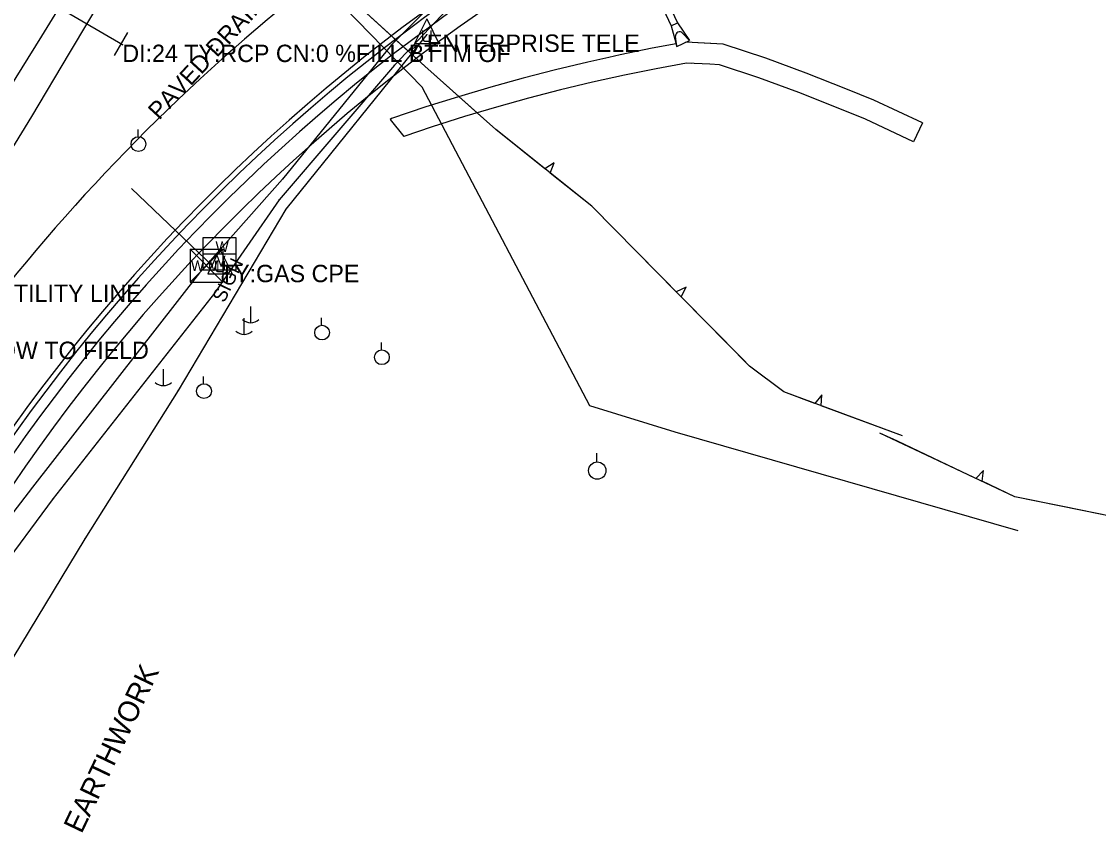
# Model space of a CAD drawing. Extents: x 978516 to 993312, y 1836504 to 1846212.
# Drawn here: x 981512.6 to 981822.7, y 1841452.3 to 1841685.9 of the extents above; entities that cross this region are included whole.
import ezdxf

# ---------------------------------------------------------------- set-up
doc = ezdxf.new("R2010")
doc.units = 0
for name, color, linetype in [('R_CONCRETE', 7, 'Continuous'), ('R_Drainage', 7, 'Continuous'), ('R_MOT Stage 1 Widening', 7, 'Continuous'), ('R_Proposed Road', 7, 'Continuous'), ('S_DRG_PT_SYM', 7, 'Continuous'), ('S_EDGE_PAVEMENT', 7, 'Continuous'), ('S_ELECTRIC_UTILITIES_ANNOT', 7, 'Continuous'), ('S_FIBER_OPTIC_CABLE', 7, 'Continuous'), ('S_GAS_UTILITIES', 7, 'Continuous'), ('S_HEADWALL', 7, 'Continuous'), ('S_MISC_BOUNDARY', 7, 'Continuous'), ('S_MISC_BOUNDARY_ANNOT', 7, 'Continuous'), ('S_PAVEMENT_CROWN', 7, 'Continuous'), ('S_SIDE_DRAIN', 7, 'Continuous'), ('S_SIDE_DRAIN_ANNOT', 7, 'Continuous'), ('S_SIGN', 7, 'Continuous'), ('S_SIGN_ANNOT', 7, 'Continuous'), ('S_SURVEY_TEXT_ANNOT', 7, 'Continuous'), ('S_TREE', 7, 'Continuous'), ('S_UNDERGROUND_CABLE', 7, 'Continuous'), ('S_UTILITY_POLE', 7, 'Continuous'), ('S_UTILITY_POLE_ANNOT', 7, 'Continuous'), ('S_UTL_PT_SYM', 7, 'Continuous'), ('S_WATER_UTILITIES', 7, 'Continuous')]:
    doc.layers.add(name, color=color, linetype=linetype)

msp = doc.modelspace()

# ---------------------------------------------------------------- linework, layer by layer
at = {"layer": 'R_CONCRETE'}
for p, q in [((981618.77, 1841657.67), (981622.68, 1841652.85)), ((981772.07, 1841656.75), (981769.53, 1841651.31))]:
    msp.add_line(p, q, dxfattribs=at)
for points in [[(981772.07, 1841656.75), (981758.05, 1841663.27), (981749.99, 1841666.54), (981738.61, 1841671.05), (981726.96, 1841675.32), (981714.72, 1841679.44), (981703.97, 1841679.96)], [(981772.07, 1841656.75), (981758.05, 1841663.27), (981749.99, 1841666.54), (981738.61, 1841671.05), (981726.96, 1841675.32), (981714.72, 1841679.44), (981707.36, 1841679.8)], [(981681.76, 1841675.6), (981675.72, 1841674.26), (981666.43, 1841672.03), (981657.12, 1841669.63), (981647.78, 1841667.04), (981638.43, 1841664.27), (981629.06, 1841661.31), (981619.13, 1841657.99), (981618.77, 1841657.67)], [(981705.69, 1841673.87), (981704.14, 1841673.94), (981695.36, 1841672.31), (981686.23, 1841670.45), (981677.07, 1841668.42), (981667.88, 1841666.21), (981658.67, 1841663.83), (981649.44, 1841661.27), (981640.19, 1841658.53), (981630.92, 1841655.61), (981622.68, 1841652.85)], [(981710.79, 1841673.62), (981704.14, 1841673.94), (981695.36, 1841672.31), (981686.23, 1841670.45), (981677.07, 1841668.42), (981667.88, 1841666.21), (981658.67, 1841663.83), (981649.44, 1841661.27), (981640.19, 1841658.53), (981630.92, 1841655.61), (981622.68, 1841652.85)], [(981769.53, 1841651.31), (981755.66, 1841657.77), (981747.76, 1841660.97), (981736.47, 1841665.45), (981724.97, 1841669.66), (981713.59, 1841673.49), (981710.79, 1841673.62)]]:
    msp.add_lwpolyline(points, dxfattribs=at)
at = {"layer": 'R_Drainage'}
for p, q in [((981648.95, 1841793.46), (981699.67, 1841684.71)), ((981650.76, 1841794.3), (981701.48, 1841685.55)), ((981699.67, 1841684.71), (981701.48, 1841685.55)), ((981699.67, 1841684.71), (981701.48, 1841685.55)), ((981699.67, 1841684.71), (981701.35, 1841678.74)), ((981701.48, 1841685.55), (981704.98, 1841680.43)), ((981701.35, 1841678.74), (981700.97, 1841681.65)), ((981701.35, 1841678.74), (981704.98, 1841680.43)), ((981704.98, 1841680.43), (981702.98, 1841682.59))]:
    msp.add_line(p, q, dxfattribs=at)
msp.add_lwpolyline([(981701.14, 1841679.49), (981694.21, 1841678.2), (981684.98, 1841676.32), (981681.76, 1841675.6)], dxfattribs=at)
msp.add_arc((981702.13, 1841681.81), 1.17, 42.5332, 187.4733, dxfattribs=at)
at = {"layer": 'R_MOT Stage 1 Widening'}
msp.add_arc((981939.67, 1841262.61), 553.67, 123.8367, 152.2175, dxfattribs=at)
at = {"layer": 'R_Proposed Road'}
for radius in [527.67, 526.17, 523.17, 518.17]:
    msp.add_arc((981939.67, 1841262.61), radius, 103.2783, 152.2175, dxfattribs=at)
at = {"layer": 'S_DRG_PT_SYM'}
msp.add_lwpolyline([(981541.67, 1841679.25), (981541.67, 1841679.3), (981541.67, 1841679.25), (981541.62, 1841679.25), (981541.67, 1841679.25), (981541.67, 1841679.2), (981541.67, 1841679.25), (981541.72, 1841679.25)], dxfattribs=at)
at = {"layer": 'S_EDGE_PAVEMENT'}
msp.add_lwpolyline([(981503.2, 1841638.52), (981515.58, 1841658.52), (981526.44, 1841676.8), (981537.31, 1841695.08)], dxfattribs=at)
at = {"layer": 'S_FIBER_OPTIC_CABLE'}
for p, q in [((981629.35, 1841682.18), (981588.74, 1841631.84)), ((981588.74, 1841631.84), (981557.74, 1841579.69)), ((981557.74, 1841579.69), (981530.88, 1841536.92)), ((981530.88, 1841536.92), (981489.76, 1841469.15))]:
    msp.add_line(p, q, dxfattribs=at)
at = {"layer": 'S_GAS_UTILITIES'}
for p, q in [((981676.55, 1841733.43), (981620.07, 1841673.36)), ((981620.07, 1841673.36), (981586.79, 1841634.57)), ((981586.79, 1841634.57), (981568.22, 1841607.68)), ((981568.22, 1841607.68), (981521.76, 1841548.57)), ((981521.76, 1841548.57), (981481.74, 1841494.4))]:
    msp.add_line(p, q, dxfattribs=at)
at = {"layer": 'S_HEADWALL'}
msp.add_lwpolyline([(981543.11, 1841682.79), (981539.33, 1841676.14)], dxfattribs=at)
at = {"layer": 'S_MISC_BOUNDARY'}
msp.add_lwpolyline([(981799.59, 1841539.23), (981700.88, 1841567.65), (981676.25, 1841575.26), (981627.98, 1841667), (981598.11, 1841697.76), (981555.46, 1841726.29)], dxfattribs=at)
at = {"layer": 'S_PAVEMENT_CROWN'}
msp.add_lwpolyline([(981507.15, 1841663.48), (981518.44, 1841681.75), (981529.73, 1841700.01)], dxfattribs=at)
at = {"layer": 'S_SIDE_DRAIN'}
msp.add_line((981541.67, 1841679.25), (981504.41, 1841701), dxfattribs=at)
at = {"layer": 'S_SIGN'}
msp.add_lwpolyline([(981567.74, 1841615.42), (981544.28, 1841637.84)], dxfattribs=at)
at = {"layer": 'S_TREE'}
for p, q in [((981626.76, 1841678.94), (981623.98, 1841677.41)), ((981625.43, 1841676.09), (981626.76, 1841678.94)), ((981666, 1841645.21), (981663.33, 1841643.5)), ((981664.87, 1841642.28), (981666, 1841645.21)), ((981704.03, 1841609.42), (981701.18, 1841608.04)), ((981702.56, 1841606.64), (981704.03, 1841609.42)), ((981743.09, 1841578.39), (981741.09, 1841575.94)), ((981742.93, 1841575.25), (981743.09, 1841578.39)), ((981789.65, 1841556.61), (981787.46, 1841554.34)), ((981789.23, 1841553.5), (981789.65, 1841556.61))]:
    msp.add_line(p, q, dxfattribs=at)
for points in [[(981766.36, 1841566.54), (981732.16, 1841579.25), (981722.29, 1841586.64), (981676.84, 1841632.71), (981649.18, 1841654.81), (981628.75, 1841673.06), (981604.57, 1841695.11), (981584.43, 1841716.37), (981580.14, 1841728.92), (981583.94, 1841748.19), (981610.45, 1841801.62), (981650.25, 1841876.7), (981705.73, 1841965.97)], [(981909.55, 1841866.58), (981894.19, 1841842.24), (981894.7, 1841828.39), (981892.58, 1841806.83), (981885.25, 1841790.23), (981874.54, 1841775.92), (981871.84, 1841757.3), (981867.52, 1841738.02), (981860.15, 1841713.06), (981851.81, 1841678.18), (981849.99, 1841661.97), (981852.78, 1841625.7), (981858.9, 1841604.57), (981851.25, 1841587.82), (981842.14, 1841558.03), (981830.35, 1841542.61), (981798.63, 1841549.06), (981759.81, 1841567.4)], [(981623.98, 1841677.41), (981605.51, 1841694.25)], [(981644.04, 1841659.4), (981628.75, 1841673.06), (981625.43, 1841676.09)], [(981663.33, 1841643.5), (981649.18, 1841654.81), (981644.04, 1841659.4)], [(981683.63, 1841625.82), (981676.84, 1841632.71), (981664.87, 1841642.28)], [(981701.18, 1841608.04), (981683.63, 1841625.82)], [(981720.11, 1841588.85), (981702.56, 1841606.64)], [(981741.09, 1841575.94), (981732.16, 1841579.25), (981722.29, 1841586.64), (981720.11, 1841588.85)], [(981766.36, 1841566.54), (981742.93, 1841575.25)], [(981764.87, 1841565.01), (981759.81, 1841567.4)], [(981787.46, 1841554.34), (981764.87, 1841565.01)], [(981812.92, 1841546.15), (981798.63, 1841549.06), (981789.23, 1841553.5)], [(981834.69, 1841548.29), (981830.35, 1841542.61), (981812.92, 1841546.15)]]:
    msp.add_lwpolyline(points, dxfattribs=at)
at = {"layer": 'S_UNDERGROUND_CABLE'}
for p, q in [((981629.35, 1841686.72), (981625.83, 1841679.63)), ((981629.35, 1841686.72), (981632.84, 1841679.63)), ((981628.15, 1841680.87), (981628.15, 1841683.31)), ((981630.51, 1841683.31), (981630.51, 1841680.87)), ((981628.77, 1841680.21), (981628.15, 1841680.87)), ((981629.97, 1841680.21), (981628.77, 1841680.21)), ((981630.51, 1841680.87), (981629.97, 1841680.21)), ((981625.83, 1841679.63), (981632.84, 1841679.63)), ((981569.78, 1841620.37), (981566.25, 1841613.28)), ((981569.78, 1841620.37), (981573.26, 1841613.28)), ((981568.58, 1841614.52), (981568.58, 1841616.96)), ((981570.94, 1841616.96), (981570.94, 1841614.52)), ((981566.25, 1841613.28), (981573.26, 1841613.28)), ((981569.2, 1841613.86), (981568.58, 1841614.52)), ((981570.4, 1841613.86), (981569.2, 1841613.86)), ((981570.94, 1841614.52), (981570.4, 1841613.86))]:
    msp.add_line(p, q, dxfattribs=at)
at = {"layer": 'S_UTILITY_POLE'}
for p, q in [((981546.18, 1841652.75), (981546.18, 1841654.86)), ((981578.55, 1841603.86), (981578.55, 1841599.13)), ((981576.67, 1841600.49), (981576.67, 1841595.76)), ((981599.06, 1841598.46), (981599.06, 1841600.57)), ((981616.28, 1841591.36), (981616.28, 1841593.47)), ((981553.41, 1841585.76), (981553.41, 1841581.04)), ((981565.05, 1841581.6), (981565.05, 1841583.71)), ((981678.26, 1841559.09), (981678.26, 1841561.57))]:
    msp.add_line(p, q, dxfattribs=at)
for centre, radius in [((981546.31, 1841650.61), 2.13), ((981599.18, 1841596.32), 2.13), ((981616.4, 1841589.22), 2.13), ((981565.17, 1841579.46), 2.13), ((981678.41, 1841556.57), 2.5)]:
    msp.add_circle(centre, radius, dxfattribs=at)
for centre in [(981578.62, 1841602.56), (981576.73, 1841599.19), (981553.47, 1841584.46)]:
    msp.add_arc(centre, 3.41, 226.3972, 313.6028, dxfattribs=at)
at = {"layer": 'S_UTL_PT_SYM'}
for points in [[(981629.35, 1841682.18), (981629.35, 1841682.23), (981629.35, 1841682.18), (981629.3, 1841682.18), (981629.35, 1841682.18), (981629.35, 1841682.13), (981629.35, 1841682.18), (981629.4, 1841682.18)], [(981619.2, 1841679.22), (981619.2, 1841679.27), (981619.2, 1841679.22), (981619.15, 1841679.22), (981619.2, 1841679.22), (981619.2, 1841679.17), (981619.2, 1841679.22), (981619.25, 1841679.22)], [(981620.07, 1841673.36), (981620.07, 1841673.41), (981620.07, 1841673.36), (981620.02, 1841673.36), (981620.07, 1841673.36), (981620.07, 1841673.31), (981620.07, 1841673.36), (981620.12, 1841673.36)], [(981587.74, 1841640.49), (981587.74, 1841640.54), (981587.74, 1841640.49), (981587.69, 1841640.49), (981587.74, 1841640.49), (981587.74, 1841640.44), (981587.74, 1841640.49), (981587.79, 1841640.49)], [(981586.79, 1841634.57), (981586.79, 1841634.62), (981586.79, 1841634.57), (981586.74, 1841634.57), (981586.79, 1841634.57), (981586.79, 1841634.52), (981586.79, 1841634.57), (981586.84, 1841634.57)], [(981588.74, 1841631.84), (981588.74, 1841631.89), (981588.74, 1841631.84), (981588.69, 1841631.84), (981588.74, 1841631.84), (981588.74, 1841631.79), (981588.74, 1841631.84), (981588.79, 1841631.84)], [(981563.92, 1841613.53), (981563.92, 1841613.58), (981563.92, 1841613.53), (981563.87, 1841613.53), (981563.92, 1841613.53), (981563.92, 1841613.48), (981563.92, 1841613.53), (981563.97, 1841613.53)], [(981568.22, 1841607.68), (981568.22, 1841607.73), (981568.22, 1841607.68), (981568.17, 1841607.68), (981568.22, 1841607.68), (981568.22, 1841607.63), (981568.22, 1841607.68), (981568.27, 1841607.68)], [(981557.74, 1841579.69), (981557.74, 1841579.74), (981557.74, 1841579.69), (981557.69, 1841579.69), (981557.74, 1841579.69), (981557.74, 1841579.64), (981557.74, 1841579.69), (981557.79, 1841579.69)], [(981515.83, 1841551.78), (981515.83, 1841551.83), (981515.83, 1841551.78), (981515.78, 1841551.78), (981515.83, 1841551.78), (981515.83, 1841551.73), (981515.83, 1841551.78), (981515.88, 1841551.78)], [(981521.76, 1841548.57), (981521.76, 1841548.62), (981521.76, 1841548.57), (981521.71, 1841548.57), (981521.76, 1841548.57), (981521.76, 1841548.52), (981521.76, 1841548.57), (981521.81, 1841548.57)], [(981530.88, 1841536.92), (981530.88, 1841536.97), (981530.88, 1841536.92), (981530.83, 1841536.92), (981530.88, 1841536.92), (981530.88, 1841536.87), (981530.88, 1841536.92), (981530.93, 1841536.92)]]:
    msp.add_lwpolyline(points, dxfattribs=at)
at = {"layer": 'S_WATER_UTILITIES'}
for p, q in [((981674.47, 1841734.84), (981619.2, 1841679.22)), ((981619.2, 1841679.22), (981587.74, 1841640.49)), ((981587.74, 1841640.49), (981563.92, 1841613.53)), ((981564.96, 1841623.72), (981574.37, 1841623.72)), ((981564.96, 1841614.3), (981564.96, 1841623.72)), ((981574.37, 1841623.72), (981574.37, 1841614.3)), ((981561.22, 1841620.32), (981570.56, 1841620.32)), ((981561.22, 1841620.32), (981561.22, 1841610.83)), ((981561.22, 1841620.32), (981570.56, 1841610.83)), ((981570.56, 1841620.32), (981561.22, 1841610.83)), ((981564.96, 1841619.03), (981574.37, 1841619.03)), ((981570.56, 1841620.32), (981570.56, 1841610.83)), ((981563.92, 1841613.53), (981515.83, 1841551.78)), ((981574.37, 1841614.3), (981564.96, 1841614.3)), ((981561.22, 1841610.83), (981570.56, 1841610.83)), ((981515.83, 1841551.78), (981472.27, 1841495.53))]:
    msp.add_line(p, q, dxfattribs=at)

# ---------------------------------------------------------------- texts
at = {"layer": 'S_ELECTRIC_UTILITIES_ANNOT'}
msp.add_text('LOWEST UTILITY LINE', height=5, dxfattribs=at).set_placement((981475.51, 1841605.17))
at = {"layer": 'S_MISC_BOUNDARY_ANNOT'}
msp.add_text('EARTHWORK', height=6.001, rotation=64.4882, dxfattribs=at).set_placement((981529.92, 1841451.75))
at = {"layer": 'S_SIDE_DRAIN_ANNOT'}
msp.add_text('PAVED DRAIN', height=5.0005, rotation=47.3345, dxfattribs=at).set_placement((981552.28, 1841657.32))
msp.add_text('DI:24 TY:RCP CN:0 %FILL BTTM OF', height=5, dxfattribs=at).set_placement((981541.67, 1841674.25))
at = {"layer": 'S_SIGN_ANNOT'}
msp.add_text('SIGN', height=4, rotation=64.4882, dxfattribs=at).set_placement((981571.02, 1841604.69))
at = {"layer": 'S_SURVEY_TEXT_ANNOT'}
msp.add_text('DIRT DW TO FIELD', height=5, dxfattribs=at).set_placement((981488.75, 1841588.72))
at = {"layer": 'S_UTILITY_POLE_ANNOT'}
for s, p in [('ENTERPRISE TELE', (981629.35, 1841677.18)), ('TY:GAS CPE', (981569.78, 1841610.84))]:
    msp.add_text(s, height=5, dxfattribs=at).set_placement(p)
at = {"layer": 'S_WATER_UTILITIES'}
for s, p in [('W', (981568.51, 1841619.56)), ('V', (981568.75, 1841615.5)), ('W M', (981561.43, 1841614.09))]:
    msp.add_text(s, height=3, dxfattribs=at).set_placement(p)

doc.saveas('drawing.dxf')
